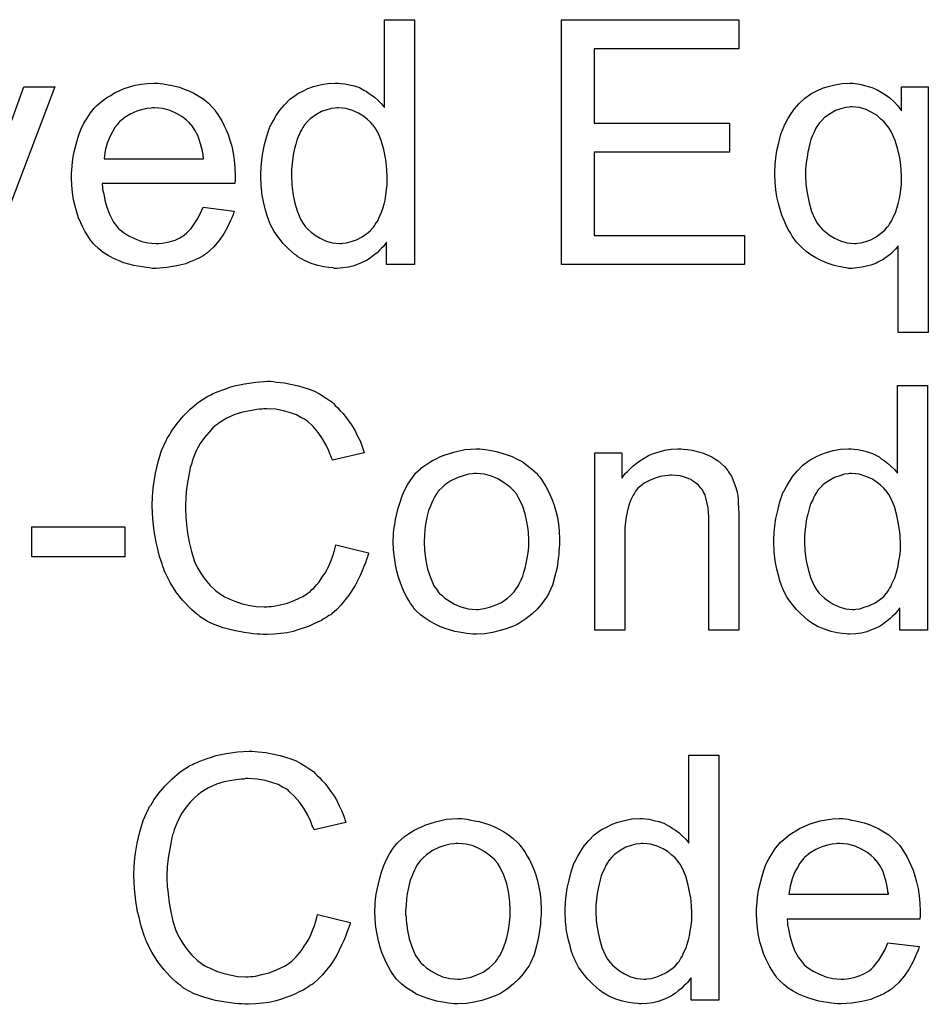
# Model space of a CAD drawing. Extents: x -1.5 to 9, y -3 to 5.
# Tile 311 of 368: x 6.025 to 6.322, y 1.585 to 1.907. Entities that reach past the tile are written whole.
import ezdxf

# ---------------------------------------------------------------- set-up
doc = ezdxf.new("R2010")
doc.units = 0
doc.layers.add('qfn16-30-34-a_mechanical_19', color=1, linetype='CONTINUOUS')

msp = doc.modelspace()

# ---------------------------------------------------------------- linework, layer by layer
at = {"layer": 'qfn16-30-34-a_mechanical_19', "color": 1}
for points in [[(6.154269, 1.827271), (6.145128, 1.827271), (6.145128, 1.83456), (6.145012, 1.834444), (6.144897, 1.834213), (6.14455, 1.83375), (6.144087, 1.833171), (6.143508, 1.832593), (6.142814, 1.831899), (6.142004, 1.831089), (6.140963, 1.830279), (6.139922, 1.829469), (6.138765, 1.828659), (6.137376, 1.827965), (6.135872, 1.827386), (6.134368, 1.826808), (6.132633, 1.826345), (6.130781, 1.826114), (6.128815, 1.825998), (6.12812, 1.825998), (6.127658, 1.826114), (6.126269, 1.826229), (6.124649, 1.826461), (6.122682, 1.826924), (6.120484, 1.827618), (6.118286, 1.828543), (6.116087, 1.829816), (6.115972, 1.829816), (6.115856, 1.830047), (6.115162, 1.83051), (6.114121, 1.831436), (6.112848, 1.832593), (6.111344, 1.834097), (6.10984, 1.835948), (6.108336, 1.838031), (6.107063, 1.84046), (6.107063, 1.840576), (6.106947, 1.840808), (6.106832, 1.841155), (6.1066, 1.841618), (6.106369, 1.842312), (6.106022, 1.843122), (6.10579, 1.843931), (6.105559, 1.844973), (6.10498, 1.847287), (6.104402, 1.849948), (6.104055, 1.852956), (6.103939, 1.856196), (6.103939, 1.856311), (6.103939, 1.856543), (6.103939, 1.857006), (6.103939, 1.8577), (6.104055, 1.858394), (6.104055, 1.85932), (6.104286, 1.861402), (6.104633, 1.863832), (6.105212, 1.866493), (6.105906, 1.86927), (6.106832, 1.871931), (6.106832, 1.872047), (6.106947, 1.872278), (6.107179, 1.872625), (6.10741, 1.873088), (6.108104, 1.874361), (6.10903, 1.87598), (6.110187, 1.877716), (6.111691, 1.879451), (6.113426, 1.881303), (6.115509, 1.882807), (6.115625, 1.882807), (6.11574, 1.882922), (6.116087, 1.883154), (6.11655, 1.883385), (6.117707, 1.883964), (6.119327, 1.884774), (6.121178, 1.885468), (6.123377, 1.886046), (6.125806, 1.886509), (6.128352, 1.886625), (6.129277, 1.886625), (6.130203, 1.886509), (6.131476, 1.886393), (6.13298, 1.886046), (6.1346, 1.885699), (6.136219, 1.885121), (6.137723, 1.884311), (6.137955, 1.884195), (6.138418, 1.883964), (6.139112, 1.883385), (6.140037, 1.882807), (6.141194, 1.881997), (6.142236, 1.880956), (6.143393, 1.879914), (6.144434, 1.878641), (6.144434, 1.907335), (6.154269, 1.907335), (6.154269, 1.827271)], [(6.260365, 1.897848), (6.213044, 1.897848), (6.213044, 1.873435), (6.257357, 1.873435), (6.257357, 1.863948), (6.213044, 1.863948), (6.213044, 1.836758), (6.262217, 1.836758), (6.262217, 1.827271), (6.2024, 1.827271), (6.2024, 1.907335), (6.260365, 1.907335), (6.260365, 1.897848)], [(6.013577, 1.849832), (6.02642, 1.885352), (6.036602, 1.885352), (6.014503, 1.827271)], [(6.07108, 1.886509), (6.072006, 1.886393), (6.073163, 1.886162), (6.074435, 1.885931), (6.07594, 1.885583), (6.077328, 1.885236), (6.078948, 1.884658), (6.080452, 1.884079), (6.082072, 1.88327), (6.083691, 1.882344), (6.085311, 1.881303), (6.086815, 1.88003), (6.088204, 1.878641), (6.088319, 1.878526), (6.088551, 1.878294), (6.088898, 1.877832), (6.089361, 1.877137), (6.089939, 1.876328), (6.090518, 1.875402), (6.091212, 1.874245), (6.091906, 1.872857), (6.0926, 1.871352), (6.093295, 1.869733), (6.093873, 1.867881), (6.094452, 1.865915), (6.094914, 1.863716), (6.095261, 1.861402), (6.095493, 1.858973), (6.095609, 1.856311), (6.095609, 1.856196), (6.095609, 1.855733), (6.095609, 1.854923), (6.095493, 1.853766), (6.052105, 1.853766), (6.052105, 1.85365), (6.052105, 1.853303), (6.052221, 1.85284), (6.052221, 1.852146), (6.052337, 1.851336), (6.052568, 1.850411), (6.052915, 1.848328), (6.053609, 1.846014), (6.054535, 1.843469), (6.055808, 1.841155), (6.057428, 1.839072), (6.057543, 1.839072), (6.057659, 1.838841), (6.058353, 1.838262), (6.059395, 1.837452), (6.060783, 1.836642), (6.062634, 1.835717), (6.064717, 1.834907), (6.067031, 1.834328), (6.068303, 1.834213), (6.069692, 1.834097), (6.070617, 1.834097), (6.071659, 1.834213), (6.072931, 1.834444), (6.07432, 1.834791), (6.07594, 1.835254), (6.077444, 1.835948), (6.078948, 1.836874), (6.079064, 1.836989), (6.079642, 1.837452), (6.080336, 1.838147), (6.081146, 1.839072), (6.082072, 1.840345), (6.083113, 1.841965), (6.084154, 1.843816), (6.08508, 1.846014), (6.095261, 1.844741), (6.095261, 1.844626), (6.095146, 1.844394), (6.09503, 1.843931), (6.094799, 1.843237), (6.094452, 1.842543), (6.094105, 1.841618), (6.093179, 1.839651), (6.092022, 1.837452), (6.090402, 1.835138), (6.088551, 1.83294), (6.086237, 1.830857), (6.086121, 1.830857), (6.08589, 1.830626), (6.085543, 1.830395), (6.08508, 1.830047), (6.084386, 1.8297), (6.083691, 1.829353), (6.082766, 1.82889), (6.081725, 1.828428), (6.080568, 1.827965), (6.079411, 1.827502), (6.076518, 1.826808), (6.073279, 1.826229), (6.069692, 1.825998), (6.068419, 1.825998), (6.067609, 1.826114), (6.066568, 1.826229), (6.065295, 1.826461), (6.063907, 1.826692), (6.062403, 1.826924), (6.059163, 1.827849), (6.057428, 1.828543), (6.055808, 1.829238), (6.054072, 1.830163), (6.052453, 1.831205), (6.050948, 1.832361), (6.049444, 1.83375), (6.049329, 1.833866), (6.049097, 1.834097), (6.04875, 1.83456), (6.048287, 1.835254), (6.047709, 1.836064), (6.04713, 1.836989), (6.046436, 1.838147), (6.045742, 1.839419), (6.045048, 1.840923), (6.044354, 1.842543), (6.043775, 1.844394), (6.043197, 1.846361), (6.042734, 1.848444), (6.042387, 1.850758), (6.042155, 1.853188), (6.042039, 1.855733), (6.042039, 1.855849), (6.042039, 1.856427), (6.042039, 1.857121), (6.042155, 1.858163), (6.042271, 1.859435), (6.042387, 1.860824), (6.042618, 1.862444), (6.042965, 1.864063), (6.043891, 1.867766), (6.044469, 1.869617), (6.045163, 1.871584), (6.046089, 1.873435), (6.04713, 1.87517), (6.048287, 1.876906), (6.04956, 1.878526), (6.049676, 1.878641), (6.049907, 1.878873), (6.05037, 1.87922), (6.050948, 1.879799), (6.051643, 1.880377), (6.052568, 1.881071), (6.053609, 1.881881), (6.054882, 1.882575), (6.056155, 1.883385), (6.057659, 1.884079), (6.059279, 1.884774), (6.061014, 1.885352), (6.062865, 1.885931), (6.064832, 1.886278), (6.066915, 1.886509), (6.069113, 1.886625), (6.07027, 1.886625), (6.07108, 1.886509)], [(6.298431, 1.886509), (6.299356, 1.886393), (6.300398, 1.886162), (6.301555, 1.885815), (6.302827, 1.885468), (6.304216, 1.885005), (6.305604, 1.884427), (6.306993, 1.883617), (6.308381, 1.882807), (6.309769, 1.881765), (6.311158, 1.880493), (6.31243, 1.879104), (6.313587, 1.877485), (6.313587, 1.885352), (6.322381, 1.885352), (6.322381, 1.805056), (6.312546, 1.805056), (6.312546, 1.833403), (6.31243, 1.833287), (6.312083, 1.832824), (6.31162, 1.832246), (6.310926, 1.831552), (6.310001, 1.830626), (6.308844, 1.829816), (6.307571, 1.828891), (6.306067, 1.828081), (6.305836, 1.827965), (6.305373, 1.827734), (6.304563, 1.827387), (6.303521, 1.827039), (6.302133, 1.826692), (6.300745, 1.826345), (6.299125, 1.826114), (6.297389, 1.825998), (6.296348, 1.825998), (6.295654, 1.826114), (6.294728, 1.826229), (6.293687, 1.826461), (6.29253, 1.826692), (6.291257, 1.827039), (6.289985, 1.827502), (6.28848, 1.827965), (6.287092, 1.828659), (6.285588, 1.829469), (6.283968, 1.830395), (6.282464, 1.831552), (6.28096, 1.832824), (6.279572, 1.834213), (6.279456, 1.834329), (6.279225, 1.83456), (6.278877, 1.835023), (6.278415, 1.835717), (6.277836, 1.836527), (6.277258, 1.837568), (6.276563, 1.838725), (6.275869, 1.840113), (6.275175, 1.841618), (6.274481, 1.843353), (6.273902, 1.845204), (6.273324, 1.847171), (6.272861, 1.84937), (6.272514, 1.851684), (6.272283, 1.854113), (6.272167, 1.856774), (6.272167, 1.85689), (6.272167, 1.857121), (6.272167, 1.857584), (6.272167, 1.858278), (6.272283, 1.858973), (6.272283, 1.859898), (6.272514, 1.862097), (6.272861, 1.864526), (6.27344, 1.867072), (6.274134, 1.869848), (6.275175, 1.872509), (6.275175, 1.872625), (6.275291, 1.872857), (6.275522, 1.873204), (6.275753, 1.873667), (6.276448, 1.874939), (6.277373, 1.876443), (6.278646, 1.878179), (6.28015, 1.879914), (6.281886, 1.881534), (6.283968, 1.883038), (6.284084, 1.883038), (6.2842, 1.883154), (6.284547, 1.883385), (6.28501, 1.883617), (6.286167, 1.884195), (6.287786, 1.884889), (6.289637, 1.885468), (6.291836, 1.886046), (6.29415, 1.886509), (6.296695, 1.886625), (6.297736, 1.886625), (6.298431, 1.886509)], [(6.069229, 1.878526), (6.068535, 1.878526), (6.068072, 1.87841), (6.066799, 1.878294), (6.065295, 1.877947), (6.063444, 1.877369), (6.061477, 1.876559), (6.059626, 1.875402), (6.057775, 1.873898), (6.057543, 1.873666), (6.057081, 1.873088), (6.056271, 1.872047), (6.055461, 1.870658), (6.054535, 1.869038), (6.053725, 1.866956), (6.053031, 1.864526), (6.052684, 1.861865), (6.085196, 1.861865), (6.085196, 1.861981), (6.085196, 1.862212), (6.08508, 1.862559), (6.08508, 1.863022), (6.084849, 1.86441), (6.084501, 1.865915), (6.083923, 1.867766), (6.083344, 1.869501), (6.082419, 1.871237), (6.081377, 1.872741), (6.081377, 1.872857), (6.081146, 1.872972), (6.080568, 1.873666), (6.079526, 1.874592), (6.078138, 1.875633), (6.076402, 1.876675), (6.07432, 1.8776), (6.07189, 1.878294), (6.070617, 1.87841), (6.069229, 1.878526)], [(6.129393, 1.878526), (6.128815, 1.878526), (6.128352, 1.87841), (6.127079, 1.878294), (6.125575, 1.877832), (6.123839, 1.877253), (6.121988, 1.876212), (6.120137, 1.874939), (6.119211, 1.874014), (6.118401, 1.873088), (6.118401, 1.872972), (6.11817, 1.872857), (6.118054, 1.872509), (6.117707, 1.872047), (6.11736, 1.871468), (6.117013, 1.870774), (6.116666, 1.869964), (6.116203, 1.869038), (6.11574, 1.867881), (6.115393, 1.866609), (6.115046, 1.86522), (6.114699, 1.863716), (6.114468, 1.862096), (6.114236, 1.860245), (6.114005, 1.858278), (6.114005, 1.856196), (6.114005, 1.85608), (6.114005, 1.855733), (6.114005, 1.855154), (6.114121, 1.854344), (6.114121, 1.853419), (6.114236, 1.852378), (6.114583, 1.849948), (6.115162, 1.847287), (6.115972, 1.84451), (6.117129, 1.841849), (6.117823, 1.840692), (6.118633, 1.839535), (6.118749, 1.839535), (6.118864, 1.839303), (6.119443, 1.838725), (6.120484, 1.837799), (6.121757, 1.836874), (6.123377, 1.835832), (6.125343, 1.834907), (6.127426, 1.834328), (6.128583, 1.834213), (6.12974, 1.834097), (6.130319, 1.834097), (6.130781, 1.834213), (6.132054, 1.834328), (6.133558, 1.834791), (6.135294, 1.83537), (6.137145, 1.836295), (6.138996, 1.837568), (6.139922, 1.838378), (6.140732, 1.839303), (6.140732, 1.839419), (6.140963, 1.839535), (6.141194, 1.839882), (6.141426, 1.840345), (6.141773, 1.840923), (6.142236, 1.841502), (6.142583, 1.842427), (6.143046, 1.843353), (6.143508, 1.844394), (6.143855, 1.845551), (6.144318, 1.84694), (6.144665, 1.848328), (6.144897, 1.849948), (6.145128, 1.851568), (6.14536, 1.853419), (6.14536, 1.855386), (6.14536, 1.855502), (6.14536, 1.855964), (6.14536, 1.856543), (6.145244, 1.857353), (6.145244, 1.858278), (6.145128, 1.859435), (6.145012, 1.860708), (6.144781, 1.862096), (6.144203, 1.864873), (6.143393, 1.867766), (6.142236, 1.870543), (6.141542, 1.871699), (6.140732, 1.872857), (6.140732, 1.872972), (6.1405, 1.873088), (6.139922, 1.873782), (6.13888, 1.874708), (6.137608, 1.875749), (6.135988, 1.87679), (6.134021, 1.8776), (6.131823, 1.878294), (6.130666, 1.87841), (6.129393, 1.878526)], [(6.297505, 1.878873), (6.296927, 1.878873), (6.296464, 1.878757), (6.295307, 1.878642), (6.293803, 1.878179), (6.292067, 1.8776), (6.290216, 1.876559), (6.288365, 1.875286), (6.287555, 1.874361), (6.286629, 1.873435), (6.286629, 1.873319), (6.286398, 1.873204), (6.286282, 1.872857), (6.285935, 1.872394), (6.285588, 1.871815), (6.285241, 1.871121), (6.284894, 1.870311), (6.284431, 1.86927), (6.283968, 1.868113), (6.283621, 1.86684), (6.283274, 1.865452), (6.282927, 1.863948), (6.282695, 1.862328), (6.282464, 1.860477), (6.282233, 1.85851), (6.282233, 1.856427), (6.282233, 1.856312), (6.282233, 1.855964), (6.282233, 1.855386), (6.282348, 1.854576), (6.282348, 1.85365), (6.282464, 1.852609), (6.282811, 1.850179), (6.28339, 1.847403), (6.2842, 1.844626), (6.285357, 1.841965), (6.286051, 1.840808), (6.286861, 1.839651), (6.286976, 1.839535), (6.287092, 1.839419), (6.287671, 1.838841), (6.288712, 1.837915), (6.2901, 1.836874), (6.29172, 1.835833), (6.293687, 1.835023), (6.29577, 1.834329), (6.297042, 1.834213), (6.298199, 1.834097), (6.298778, 1.834097), (6.299241, 1.834213), (6.300398, 1.834329), (6.301902, 1.834791), (6.303521, 1.83537), (6.305373, 1.836295), (6.307224, 1.837684), (6.30815, 1.838494), (6.308959, 1.839419), (6.308959, 1.839535), (6.309191, 1.839651), (6.309422, 1.839998), (6.309654, 1.840461), (6.310001, 1.841039), (6.310463, 1.841618), (6.310811, 1.842543), (6.311273, 1.843469), (6.311736, 1.84451), (6.312083, 1.845667), (6.312546, 1.847055), (6.312893, 1.848444), (6.313125, 1.850064), (6.313356, 1.851684), (6.313587, 1.853535), (6.313587, 1.855502), (6.313587, 1.855617), (6.313587, 1.855964), (6.313587, 1.856659), (6.313472, 1.857468), (6.313472, 1.858394), (6.313356, 1.859551), (6.31324, 1.860708), (6.313009, 1.862097), (6.31243, 1.864873), (6.311505, 1.867766), (6.310348, 1.870543), (6.309538, 1.871815), (6.308728, 1.872972), (6.308728, 1.873088), (6.308497, 1.873204), (6.307918, 1.873898), (6.306877, 1.874823), (6.305604, 1.87598), (6.303869, 1.877022), (6.302017, 1.877947), (6.299819, 1.878642), (6.298662, 1.878757), (6.297505, 1.878873)], [(6.108104, 1.788928), (6.109145, 1.788812), (6.110418, 1.788696), (6.111691, 1.788581), (6.113195, 1.788234), (6.116319, 1.787539), (6.11979, 1.786498), (6.121525, 1.785804), (6.123145, 1.784994), (6.124765, 1.783953), (6.126385, 1.782911), (6.126501, 1.782796), (6.126732, 1.78268), (6.127195, 1.782333), (6.127773, 1.781754), (6.128352, 1.781176), (6.129162, 1.780366), (6.129971, 1.77944), (6.130897, 1.778515), (6.131823, 1.777358), (6.132748, 1.775969), (6.13379, 1.774581), (6.134715, 1.773077), (6.135525, 1.771341), (6.136451, 1.769606), (6.137145, 1.767755), (6.137839, 1.765672), (6.127426, 1.763242), (6.127426, 1.763358), (6.12731, 1.763589), (6.127079, 1.764052), (6.126848, 1.764631), (6.126616, 1.765325), (6.126269, 1.766251), (6.125343, 1.768102), (6.124186, 1.770184), (6.122798, 1.772267), (6.121063, 1.774234), (6.119211, 1.775969), (6.11898, 1.776201), (6.118286, 1.776664), (6.117129, 1.777242), (6.115625, 1.778052), (6.113658, 1.778746), (6.111459, 1.77944), (6.108798, 1.779903), (6.105906, 1.780019), (6.10498, 1.780019), (6.104402, 1.779903), (6.103592, 1.779903), (6.102666, 1.779787), (6.100468, 1.77944), (6.098038, 1.778977), (6.095493, 1.778168), (6.092832, 1.777011), (6.090402, 1.775506), (6.090286, 1.775506), (6.090171, 1.775275), (6.089361, 1.774697), (6.088319, 1.773771), (6.087047, 1.772383), (6.085543, 1.770647), (6.084154, 1.76868), (6.082882, 1.766251), (6.081725, 1.763589), (6.081725, 1.763474), (6.081609, 1.763242), (6.081493, 1.762895), (6.081377, 1.762317), (6.081146, 1.761622), (6.080915, 1.760813), (6.080568, 1.758846), (6.080105, 1.756532), (6.079642, 1.753986), (6.079411, 1.751209), (6.079295, 1.748201), (6.079295, 1.748086), (6.079295, 1.747738), (6.079295, 1.74716), (6.079295, 1.746466), (6.079411, 1.745656), (6.079411, 1.744615), (6.079526, 1.743458), (6.079642, 1.742185), (6.079989, 1.739408), (6.080568, 1.7364), (6.081262, 1.733392), (6.082187, 1.730383), (6.082187, 1.730268), (6.082303, 1.730036), (6.082534, 1.729689), (6.082766, 1.729111), (6.08346, 1.727722), (6.084501, 1.726103), (6.085774, 1.724251), (6.087394, 1.722284), (6.089245, 1.720549), (6.091443, 1.718929), (6.091559, 1.718929), (6.091791, 1.718813), (6.092138, 1.718582), (6.0926, 1.718351), (6.093179, 1.718119), (6.093873, 1.717772), (6.095493, 1.717078), (6.097575, 1.716384), (6.09989, 1.715805), (6.102435, 1.715342), (6.105096, 1.715227), (6.105906, 1.715227), (6.1066, 1.715342), (6.10741, 1.715342), (6.10822, 1.715458), (6.110302, 1.715921), (6.112732, 1.716499), (6.115162, 1.717425), (6.117707, 1.718698), (6.11898, 1.719392), (6.120137, 1.720318), (6.120253, 1.720433), (6.120368, 1.720549), (6.120716, 1.720896), (6.121178, 1.721243), (6.121641, 1.721822), (6.12222, 1.722516), (6.122914, 1.72321), (6.123492, 1.724136), (6.124186, 1.725177), (6.124996, 1.726334), (6.125691, 1.727491), (6.126385, 1.728879), (6.126963, 1.730383), (6.127542, 1.732003), (6.12812, 1.733739), (6.128583, 1.73559), (6.139227, 1.732929), (6.139227, 1.732813), (6.139112, 1.73235), (6.13888, 1.731656), (6.138533, 1.730731), (6.138186, 1.729689), (6.137723, 1.728417), (6.137145, 1.727028), (6.136451, 1.725524), (6.134831, 1.722284), (6.132748, 1.719045), (6.131476, 1.717425), (6.130203, 1.715805), (6.128815, 1.714417), (6.127195, 1.713028), (6.127079, 1.712913), (6.126848, 1.712681), (6.126269, 1.71245), (6.125691, 1.711987), (6.124765, 1.711409), (6.123839, 1.71083), (6.122567, 1.710252), (6.121294, 1.709673), (6.11979, 1.708979), (6.11817, 1.7084), (6.116435, 1.707822), (6.114583, 1.707244), (6.112617, 1.706781), (6.110534, 1.706549), (6.108336, 1.706318), (6.106022, 1.706202), (6.104749, 1.706202), (6.103823, 1.706318), (6.102782, 1.706318), (6.101509, 1.706434), (6.100121, 1.706665), (6.098501, 1.706896), (6.095146, 1.707475), (6.091675, 1.7084), (6.088204, 1.709673), (6.086584, 1.710483), (6.084964, 1.711409), (6.084849, 1.711524), (6.084617, 1.71164), (6.084154, 1.711987), (6.083691, 1.71245), (6.082997, 1.712913), (6.082187, 1.713607), (6.081262, 1.714417), (6.080336, 1.715342), (6.079411, 1.716384), (6.078369, 1.717425), (6.076287, 1.720086), (6.07432, 1.72321), (6.072584, 1.726681), (6.072584, 1.726797), (6.072353, 1.727144), (6.072237, 1.727722), (6.07189, 1.728417), (6.071659, 1.729342), (6.071312, 1.730499), (6.070849, 1.731772), (6.070502, 1.73316), (6.070155, 1.734664), (6.069692, 1.7364), (6.069113, 1.739987), (6.06865, 1.744036), (6.068419, 1.748201), (6.068419, 1.748317), (6.068419, 1.74878), (6.068419, 1.749474), (6.068535, 1.750284), (6.068535, 1.751441), (6.06865, 1.752598), (6.068766, 1.754102), (6.068998, 1.755606), (6.069576, 1.758961), (6.070386, 1.762664), (6.071543, 1.766366), (6.073163, 1.769953), (6.073279, 1.770069), (6.073394, 1.770416), (6.073626, 1.770879), (6.074088, 1.771457), (6.074551, 1.772267), (6.07513, 1.773193), (6.076634, 1.775275), (6.078601, 1.777589), (6.080915, 1.779903), (6.083576, 1.782217), (6.0867, 1.784184), (6.086815, 1.7843), (6.087163, 1.784415), (6.087625, 1.784647), (6.088204, 1.784994), (6.089129, 1.785341), (6.090055, 1.785688), (6.091212, 1.786151), (6.092485, 1.786614), (6.093873, 1.787076), (6.095377, 1.787539), (6.098617, 1.788234), (6.102319, 1.788812), (6.106137, 1.789043), (6.107294, 1.789043), (6.108104, 1.788928)], [(6.322149, 1.707591), (6.313009, 1.707591), (6.313009, 1.71488), (6.312893, 1.714764), (6.312778, 1.714533), (6.31243, 1.71407), (6.311968, 1.713491), (6.311389, 1.712913), (6.310695, 1.712219), (6.309885, 1.711409), (6.308844, 1.710599), (6.307802, 1.709789), (6.306645, 1.708979), (6.305257, 1.708285), (6.303753, 1.707706), (6.302249, 1.707128), (6.300513, 1.706665), (6.298662, 1.706434), (6.296695, 1.706318), (6.296001, 1.706318), (6.295538, 1.706434), (6.29415, 1.706549), (6.29253, 1.706781), (6.290563, 1.707244), (6.288365, 1.707938), (6.286167, 1.708863), (6.283968, 1.710136), (6.283852, 1.710136), (6.283737, 1.710368), (6.283043, 1.71083), (6.282001, 1.711756), (6.280729, 1.712913), (6.279225, 1.714417), (6.27772, 1.716268), (6.276216, 1.718351), (6.274944, 1.720781), (6.274944, 1.720896), (6.274828, 1.721128), (6.274712, 1.721475), (6.274481, 1.721938), (6.274249, 1.722632), (6.273902, 1.723442), (6.273671, 1.724252), (6.27344, 1.725293), (6.272861, 1.727607), (6.272283, 1.730268), (6.271935, 1.733276), (6.27182, 1.736516), (6.27182, 1.736631), (6.27182, 1.736863), (6.27182, 1.737326), (6.27182, 1.73802), (6.271935, 1.738714), (6.271935, 1.73964), (6.272167, 1.741722), (6.272514, 1.744152), (6.273092, 1.746813), (6.273787, 1.74959), (6.274712, 1.752251), (6.274712, 1.752367), (6.274828, 1.752598), (6.275059, 1.752945), (6.275291, 1.753408), (6.275985, 1.754681), (6.27691, 1.7563), (6.278068, 1.758036), (6.279572, 1.759771), (6.281307, 1.761623), (6.28339, 1.763127), (6.283505, 1.763127), (6.283621, 1.763242), (6.283968, 1.763474), (6.284431, 1.763705), (6.285588, 1.764284), (6.287208, 1.765094), (6.289059, 1.765788), (6.291257, 1.766366), (6.293687, 1.766829), (6.296232, 1.766945), (6.297158, 1.766945), (6.298084, 1.766829), (6.299356, 1.766713), (6.30086, 1.766366), (6.30248, 1.766019), (6.3041, 1.765441), (6.305604, 1.764631), (6.305836, 1.764515), (6.306298, 1.764284), (6.306993, 1.763705), (6.307918, 1.763127), (6.309075, 1.762317), (6.310116, 1.761275), (6.311273, 1.760234), (6.312315, 1.758961), (6.312315, 1.787655), (6.322149, 1.787655), (6.322149, 1.707591)], [(6.176483, 1.766829), (6.177524, 1.766713), (6.178681, 1.766482), (6.179954, 1.766251), (6.181458, 1.766019), (6.184582, 1.764978), (6.186202, 1.764399), (6.187822, 1.763589), (6.189441, 1.76278), (6.191061, 1.761622), (6.192565, 1.760466), (6.194069, 1.759077), (6.194185, 1.758961), (6.194416, 1.75873), (6.194764, 1.758267), (6.195226, 1.757689), (6.195805, 1.756879), (6.196499, 1.755838), (6.197193, 1.75468), (6.197887, 1.753408), (6.198582, 1.752019), (6.199276, 1.750284), (6.19997, 1.748548), (6.200548, 1.746582), (6.201011, 1.744499), (6.201358, 1.742301), (6.20159, 1.739987), (6.201706, 1.737441), (6.201706, 1.737325), (6.201706, 1.736978), (6.201706, 1.7364), (6.201706, 1.73559), (6.20159, 1.734664), (6.201474, 1.733507), (6.201474, 1.73235), (6.201243, 1.731078), (6.200896, 1.728185), (6.200201, 1.725293), (6.199391, 1.7224), (6.198234, 1.719739), (6.198234, 1.719623), (6.198119, 1.719508), (6.197887, 1.719161), (6.197656, 1.718698), (6.196846, 1.717541), (6.195805, 1.716152), (6.194416, 1.714533), (6.192681, 1.712913), (6.190714, 1.711293), (6.1884, 1.709789), (6.188284, 1.709789), (6.188169, 1.709673), (6.187822, 1.709442), (6.187243, 1.70921), (6.186664, 1.708979), (6.18597, 1.708748), (6.184235, 1.708053), (6.182268, 1.707475), (6.179838, 1.706896), (6.177293, 1.706434), (6.174516, 1.706318), (6.173359, 1.706318), (6.172433, 1.706434), (6.171392, 1.706549), (6.170235, 1.706781), (6.168847, 1.707012), (6.167458, 1.707244), (6.164334, 1.708169), (6.162599, 1.708863), (6.160979, 1.709557), (6.159359, 1.710483), (6.157739, 1.711524), (6.156235, 1.712681), (6.154731, 1.71407), (6.154616, 1.714186), (6.154384, 1.714417), (6.154037, 1.71488), (6.153574, 1.715574), (6.152996, 1.716384), (6.152417, 1.717309), (6.151723, 1.718466), (6.151029, 1.719855), (6.150335, 1.721359), (6.149641, 1.723094), (6.149062, 1.724946), (6.148484, 1.726912), (6.148021, 1.729111), (6.147674, 1.731425), (6.147442, 1.73397), (6.147327, 1.736631), (6.147327, 1.736863), (6.147327, 1.737325), (6.147442, 1.738135), (6.147442, 1.739292), (6.147558, 1.740565), (6.147789, 1.742185), (6.148021, 1.743805), (6.148484, 1.745656), (6.148946, 1.747507), (6.149525, 1.749474), (6.150219, 1.751557), (6.151145, 1.753524), (6.15207, 1.755375), (6.153343, 1.757226), (6.154616, 1.758961), (6.156235, 1.760466), (6.156351, 1.760581), (6.156583, 1.760697), (6.157045, 1.761044), (6.157624, 1.761507), (6.158318, 1.76197), (6.159244, 1.762548), (6.160169, 1.763127), (6.161326, 1.763705), (6.162599, 1.764284), (6.163987, 1.764862), (6.167111, 1.765903), (6.170698, 1.766713), (6.172549, 1.766829), (6.174516, 1.766945), (6.175673, 1.766945), (6.176483, 1.766829)], [(6.242316, 1.766829), (6.243589, 1.766713), (6.245093, 1.766482), (6.246713, 1.766135), (6.248448, 1.765672), (6.250068, 1.764978), (6.2503, 1.764862), (6.250762, 1.764631), (6.251572, 1.764284), (6.252498, 1.763705), (6.253655, 1.763011), (6.254696, 1.762085), (6.255737, 1.76116), (6.256663, 1.760003), (6.256779, 1.759887), (6.25701, 1.759424), (6.257357, 1.758846), (6.257936, 1.758036), (6.258399, 1.756879), (6.258861, 1.755722), (6.25944, 1.754333), (6.259787, 1.752829), (6.259787, 1.752714), (6.259903, 1.752251), (6.260018, 1.751557), (6.260134, 1.750631), (6.260134, 1.749243), (6.26025, 1.747623), (6.260365, 1.745656), (6.260365, 1.743226), (6.260365, 1.707591), (6.250531, 1.707591), (6.250531, 1.742764), (6.250531, 1.742879), (6.250531, 1.742995), (6.250531, 1.743805), (6.250531, 1.744846), (6.250415, 1.746119), (6.2503, 1.747623), (6.250068, 1.749127), (6.249721, 1.750515), (6.249374, 1.751788), (6.249374, 1.751904), (6.249142, 1.752251), (6.248795, 1.752829), (6.248448, 1.753524), (6.24787, 1.754218), (6.247176, 1.755028), (6.24625, 1.755838), (6.245209, 1.756532), (6.245093, 1.756648), (6.244746, 1.756879), (6.244052, 1.75711), (6.243242, 1.757457), (6.242316, 1.757804), (6.241159, 1.758152), (6.239771, 1.758267), (6.238382, 1.758383), (6.237804, 1.758383), (6.237341, 1.758267), (6.236184, 1.758152), (6.23468, 1.75792), (6.23306, 1.757342), (6.231209, 1.756648), (6.229358, 1.755722), (6.227622, 1.754333), (6.227391, 1.754102), (6.226928, 1.753524), (6.226581, 1.753061), (6.226234, 1.752482), (6.225771, 1.751788), (6.225424, 1.750978), (6.224961, 1.750053), (6.224498, 1.748896), (6.224151, 1.747623), (6.223804, 1.746234), (6.223573, 1.74473), (6.223341, 1.743111), (6.22311, 1.741144), (6.22311, 1.739177), (6.22311, 1.707591), (6.213275, 1.707591), (6.213275, 1.765672), (6.222069, 1.765672), (6.222069, 1.757342), (6.222184, 1.757457), (6.222416, 1.757804), (6.222763, 1.758267), (6.223226, 1.758846), (6.22392, 1.75954), (6.22473, 1.76035), (6.225655, 1.761275), (6.226812, 1.762201), (6.227969, 1.763011), (6.229358, 1.763937), (6.230862, 1.764746), (6.232482, 1.765441), (6.234333, 1.766019), (6.236184, 1.766482), (6.238267, 1.766829), (6.240465, 1.766945), (6.241391, 1.766945), (6.242316, 1.766829)], [(6.174516, 1.758846), (6.173822, 1.758846), (6.173243, 1.75873), (6.171971, 1.758614), (6.170235, 1.758151), (6.168268, 1.757457), (6.166186, 1.756532), (6.164219, 1.755143), (6.163177, 1.754218), (6.162252, 1.753292), (6.162252, 1.753176), (6.16202, 1.753061), (6.161789, 1.752714), (6.161442, 1.752251), (6.161095, 1.751672), (6.160748, 1.750978), (6.160285, 1.750053), (6.159822, 1.749127), (6.159359, 1.74797), (6.158896, 1.746813), (6.158549, 1.745425), (6.158202, 1.74392), (6.157855, 1.742301), (6.157624, 1.740565), (6.157508, 1.738598), (6.157392, 1.736631), (6.157392, 1.736516), (6.157392, 1.736168), (6.157392, 1.73559), (6.157508, 1.73478), (6.157508, 1.733854), (6.157624, 1.732813), (6.157971, 1.730383), (6.158549, 1.727607), (6.159475, 1.72483), (6.160632, 1.722169), (6.161442, 1.721012), (6.162252, 1.719855), (6.162368, 1.719855), (6.162483, 1.719623), (6.163177, 1.719045), (6.164219, 1.718119), (6.165607, 1.717194), (6.167343, 1.716152), (6.169425, 1.715227), (6.171855, 1.714648), (6.173128, 1.714533), (6.174516, 1.714417), (6.17521, 1.714417), (6.175789, 1.714533), (6.177061, 1.714764), (6.178797, 1.715111), (6.180648, 1.715805), (6.182731, 1.716731), (6.184698, 1.718119), (6.185739, 1.719045), (6.186664, 1.71997), (6.18678, 1.720086), (6.186896, 1.720202), (6.187127, 1.720549), (6.187474, 1.721012), (6.187822, 1.72159), (6.188284, 1.722284), (6.188747, 1.72321), (6.18921, 1.724136), (6.189673, 1.725293), (6.19002, 1.726565), (6.190483, 1.727954), (6.19083, 1.729458), (6.191177, 1.731193), (6.191408, 1.732929), (6.19164, 1.734896), (6.19164, 1.736978), (6.19164, 1.737094), (6.19164, 1.737441), (6.19164, 1.73802), (6.191524, 1.738714), (6.191524, 1.739639), (6.191408, 1.740681), (6.191061, 1.743111), (6.190483, 1.745656), (6.189557, 1.748433), (6.188284, 1.750978), (6.18759, 1.752251), (6.186664, 1.753292), (6.186664, 1.753408), (6.186433, 1.753524), (6.185739, 1.754218), (6.184698, 1.755028), (6.183309, 1.756069), (6.181574, 1.75711), (6.179491, 1.758036), (6.177177, 1.758614), (6.175904, 1.75873), (6.174516, 1.758846)], [(6.297274, 1.758846), (6.296695, 1.758846), (6.296232, 1.75873), (6.29496, 1.758614), (6.293456, 1.758152), (6.29172, 1.757573), (6.289869, 1.756532), (6.288018, 1.755259), (6.287092, 1.754333), (6.286282, 1.753408), (6.286282, 1.753292), (6.286051, 1.753177), (6.285935, 1.752829), (6.285588, 1.752367), (6.285241, 1.751788), (6.284894, 1.751094), (6.284547, 1.750284), (6.284084, 1.749358), (6.283621, 1.748201), (6.283274, 1.746929), (6.282927, 1.74554), (6.28258, 1.744036), (6.282348, 1.742416), (6.282117, 1.740565), (6.281886, 1.738598), (6.281886, 1.736516), (6.281886, 1.7364), (6.281886, 1.736053), (6.281886, 1.735474), (6.282001, 1.734665), (6.282001, 1.733739), (6.282117, 1.732698), (6.282464, 1.730268), (6.283043, 1.727607), (6.283852, 1.72483), (6.28501, 1.722169), (6.285704, 1.721012), (6.286514, 1.719855), (6.286629, 1.719855), (6.286745, 1.719623), (6.287324, 1.719045), (6.288365, 1.718119), (6.289637, 1.717194), (6.291257, 1.716152), (6.293224, 1.715227), (6.295307, 1.714648), (6.296464, 1.714533), (6.297621, 1.714417), (6.298199, 1.714417), (6.298662, 1.714533), (6.299935, 1.714648), (6.301439, 1.715111), (6.303174, 1.71569), (6.305026, 1.716615), (6.306877, 1.717888), (6.307802, 1.718698), (6.308612, 1.719623), (6.308612, 1.719739), (6.308844, 1.719855), (6.309075, 1.720202), (6.309306, 1.720665), (6.309654, 1.721243), (6.310116, 1.721822), (6.310463, 1.722747), (6.310926, 1.723673), (6.311389, 1.724714), (6.311736, 1.725871), (6.312199, 1.72726), (6.312546, 1.728648), (6.312778, 1.730268), (6.313009, 1.731888), (6.31324, 1.733739), (6.31324, 1.735706), (6.31324, 1.735822), (6.31324, 1.736284), (6.31324, 1.736863), (6.313125, 1.737673), (6.313125, 1.738598), (6.313009, 1.739755), (6.312893, 1.741028), (6.312662, 1.742416), (6.312083, 1.745193), (6.311273, 1.748086), (6.310116, 1.750862), (6.309422, 1.75202), (6.308612, 1.753177), (6.308612, 1.753292), (6.308381, 1.753408), (6.307802, 1.754102), (6.306761, 1.755028), (6.305488, 1.756069), (6.303869, 1.75711), (6.301902, 1.75792), (6.299703, 1.758614), (6.298546, 1.75873), (6.297274, 1.758846)], [(6.05951, 1.731656), (6.029081, 1.731656), (6.029081, 1.741491), (6.05951, 1.741491), (6.05951, 1.731656)], [(6.102088, 1.667975), (6.103129, 1.667859), (6.104402, 1.667744), (6.105675, 1.667628), (6.107179, 1.667281), (6.110302, 1.666586), (6.113774, 1.665545), (6.115509, 1.664851), (6.117129, 1.664041), (6.118749, 1.663), (6.120368, 1.661958), (6.120484, 1.661843), (6.120716, 1.661727), (6.121178, 1.66138), (6.121757, 1.660802), (6.122335, 1.660223), (6.123145, 1.659413), (6.123955, 1.658487), (6.124881, 1.657562), (6.125806, 1.656405), (6.126732, 1.655016), (6.127773, 1.653628), (6.128699, 1.652124), (6.129509, 1.650389), (6.130434, 1.648653), (6.131128, 1.646802), (6.131823, 1.644719), (6.12141, 1.64229), (6.12141, 1.642405), (6.121294, 1.642637), (6.121063, 1.643099), (6.120831, 1.643678), (6.1206, 1.644372), (6.120253, 1.645298), (6.119327, 1.647149), (6.11817, 1.649232), (6.116782, 1.651314), (6.115046, 1.653281), (6.113195, 1.655016), (6.112964, 1.655248), (6.112269, 1.655711), (6.111112, 1.656289), (6.109608, 1.657099), (6.107641, 1.657793), (6.105443, 1.658487), (6.102782, 1.65895), (6.09989, 1.659066), (6.098964, 1.659066), (6.098385, 1.65895), (6.097575, 1.65895), (6.09665, 1.658835), (6.094452, 1.658487), (6.092022, 1.658025), (6.089476, 1.657215), (6.086815, 1.656058), (6.084386, 1.654554), (6.08427, 1.654554), (6.084154, 1.654322), (6.083344, 1.653744), (6.082303, 1.652818), (6.08103, 1.65143), (6.079526, 1.649694), (6.078138, 1.647727), (6.076865, 1.645298), (6.075708, 1.642637), (6.075708, 1.642521), (6.075592, 1.64229), (6.075477, 1.641942), (6.075361, 1.641364), (6.07513, 1.64067), (6.074898, 1.63986), (6.074551, 1.637893), (6.074088, 1.635579), (6.073626, 1.633034), (6.073394, 1.630257), (6.073279, 1.627248), (6.073279, 1.627133), (6.073279, 1.626786), (6.073279, 1.626207), (6.073279, 1.625513), (6.073394, 1.624703), (6.073394, 1.623662), (6.07351, 1.622505), (6.073626, 1.621232), (6.073973, 1.618455), (6.074551, 1.615447), (6.075245, 1.612439), (6.076171, 1.609431), (6.076171, 1.609315), (6.076287, 1.609084), (6.076518, 1.608736), (6.076749, 1.608158), (6.077444, 1.60677), (6.078485, 1.60515), (6.079758, 1.603299), (6.081377, 1.601332), (6.083229, 1.599596), (6.085427, 1.597976), (6.085543, 1.597976), (6.085774, 1.597861), (6.086121, 1.597629), (6.086584, 1.597398), (6.087163, 1.597167), (6.087857, 1.596819), (6.089476, 1.596125), (6.091559, 1.595431), (6.093873, 1.594852), (6.096418, 1.59439), (6.09908, 1.594274), (6.09989, 1.594274), (6.100584, 1.59439), (6.101394, 1.59439), (6.102203, 1.594505), (6.104286, 1.594968), (6.106716, 1.595547), (6.109145, 1.596472), (6.111691, 1.597745), (6.112964, 1.598439), (6.114121, 1.599365), (6.114236, 1.59948), (6.114352, 1.599596), (6.114699, 1.599943), (6.115162, 1.60029), (6.115625, 1.600869), (6.116203, 1.601563), (6.116897, 1.602257), (6.117476, 1.603183), (6.11817, 1.604224), (6.11898, 1.605381), (6.119674, 1.606538), (6.120368, 1.607927), (6.120947, 1.609431), (6.121525, 1.611051), (6.122104, 1.612786), (6.122567, 1.614637), (6.133211, 1.611976), (6.133211, 1.61186), (6.133095, 1.611398), (6.132864, 1.610703), (6.132517, 1.609778), (6.13217, 1.608736), (6.131707, 1.607464), (6.131128, 1.606075), (6.130434, 1.604571), (6.128815, 1.601332), (6.126732, 1.598092), (6.125459, 1.596472), (6.124186, 1.594852), (6.122798, 1.593464), (6.121178, 1.592076), (6.121063, 1.59196), (6.120831, 1.591729), (6.120253, 1.591497), (6.119674, 1.591034), (6.118749, 1.590456), (6.117823, 1.589877), (6.11655, 1.589299), (6.115278, 1.58872), (6.113774, 1.588026), (6.112154, 1.587448), (6.110418, 1.586869), (6.108567, 1.586291), (6.1066, 1.585828), (6.104517, 1.585597), (6.102319, 1.585365), (6.100005, 1.585249), (6.098733, 1.585249), (6.097807, 1.585365), (6.096766, 1.585365), (6.095493, 1.585481), (6.094105, 1.585712), (6.092485, 1.585944), (6.089129, 1.586522), (6.085658, 1.587448), (6.082187, 1.58872), (6.080568, 1.58953), (6.078948, 1.590456), (6.078832, 1.590572), (6.078601, 1.590687), (6.078138, 1.591034), (6.077675, 1.591497), (6.076981, 1.59196), (6.076171, 1.592654), (6.075245, 1.593464), (6.07432, 1.59439), (6.073394, 1.595431), (6.072353, 1.596472), (6.07027, 1.599133), (6.068303, 1.602257), (6.066568, 1.605728), (6.066568, 1.605844), (6.066337, 1.606191), (6.066221, 1.60677), (6.065874, 1.607464), (6.065642, 1.608389), (6.065295, 1.609546), (6.064832, 1.610819), (6.064485, 1.612207), (6.064138, 1.613712), (6.063675, 1.615447), (6.063097, 1.619034), (6.062634, 1.623083), (6.062403, 1.627248), (6.062403, 1.627364), (6.062403, 1.627827), (6.062403, 1.628521), (6.062518, 1.629331), (6.062518, 1.630488), (6.062634, 1.631645), (6.06275, 1.633149), (6.062981, 1.634653), (6.06356, 1.638009), (6.06437, 1.641711), (6.065527, 1.645413), (6.067146, 1.649), (6.067262, 1.649116), (6.067378, 1.649463), (6.067609, 1.649926), (6.068072, 1.650504), (6.068535, 1.651314), (6.069113, 1.65224), (6.070617, 1.654322), (6.072584, 1.656636), (6.074898, 1.65895), (6.077559, 1.661264), (6.080683, 1.663231), (6.080799, 1.663347), (6.081146, 1.663463), (6.081609, 1.663694), (6.082187, 1.664041), (6.083113, 1.664388), (6.084039, 1.664735), (6.085196, 1.665198), (6.086468, 1.665661), (6.087857, 1.666124), (6.089361, 1.666586), (6.0926, 1.667281), (6.096303, 1.667859), (6.100121, 1.668091), (6.101278, 1.668091), (6.102088, 1.667975)], [(6.253886, 1.586638), (6.244746, 1.586638), (6.244746, 1.593927), (6.24463, 1.593811), (6.244515, 1.59358), (6.244167, 1.593117), (6.243705, 1.592539), (6.243126, 1.59196), (6.242432, 1.591266), (6.241622, 1.590456), (6.240581, 1.589646), (6.239539, 1.588836), (6.238382, 1.588026), (6.236994, 1.587332), (6.23549, 1.586754), (6.233986, 1.586175), (6.23225, 1.585712), (6.230399, 1.585481), (6.228432, 1.585365), (6.227738, 1.585365), (6.227275, 1.585481), (6.225887, 1.585597), (6.224267, 1.585828), (6.2223, 1.586291), (6.220102, 1.586985), (6.217904, 1.58791), (6.215705, 1.589183), (6.21559, 1.589183), (6.215474, 1.589415), (6.21478, 1.589877), (6.213738, 1.590803), (6.212466, 1.59196), (6.210962, 1.593464), (6.209457, 1.595315), (6.207953, 1.597398), (6.206681, 1.599828), (6.206681, 1.599943), (6.206565, 1.600175), (6.206449, 1.600522), (6.206218, 1.600985), (6.205986, 1.601679), (6.205639, 1.602489), (6.205408, 1.603299), (6.205176, 1.60434), (6.204598, 1.606654), (6.20402, 1.609315), (6.203672, 1.612323), (6.203557, 1.615563), (6.203557, 1.615678), (6.203557, 1.61591), (6.203557, 1.616373), (6.203557, 1.617067), (6.203672, 1.617761), (6.203672, 1.618687), (6.203904, 1.620769), (6.204251, 1.623199), (6.204829, 1.62586), (6.205524, 1.628637), (6.206449, 1.631298), (6.206449, 1.631414), (6.206565, 1.631645), (6.206796, 1.631992), (6.207028, 1.632455), (6.207722, 1.633728), (6.208648, 1.635348), (6.209805, 1.637083), (6.211309, 1.638819), (6.213044, 1.64067), (6.215127, 1.642174), (6.215242, 1.642174), (6.215358, 1.64229), (6.215705, 1.642521), (6.216168, 1.642752), (6.217325, 1.643331), (6.218945, 1.644141), (6.220796, 1.644835), (6.222994, 1.645413), (6.225424, 1.645876), (6.227969, 1.645992), (6.228895, 1.645992), (6.229821, 1.645876), (6.231093, 1.645761), (6.232597, 1.645414), (6.234217, 1.645066), (6.235837, 1.644488), (6.237341, 1.643678), (6.237573, 1.643562), (6.238035, 1.643331), (6.23873, 1.642752), (6.239655, 1.642174), (6.240812, 1.641364), (6.241853, 1.640323), (6.24301, 1.639281), (6.244052, 1.638009), (6.244052, 1.666702), (6.253886, 1.666702), (6.253886, 1.586638)], [(6.170467, 1.645876), (6.171508, 1.645761), (6.172665, 1.645529), (6.173938, 1.645298), (6.175442, 1.645066), (6.178565, 1.644025), (6.180185, 1.643447), (6.181805, 1.642637), (6.183425, 1.641827), (6.185045, 1.64067), (6.186549, 1.639513), (6.188053, 1.638124), (6.188169, 1.638009), (6.1884, 1.637777), (6.188747, 1.637314), (6.18921, 1.636736), (6.189788, 1.635926), (6.190483, 1.634885), (6.191177, 1.633728), (6.191871, 1.632455), (6.192565, 1.631067), (6.193259, 1.629331), (6.193954, 1.627596), (6.194532, 1.625629), (6.194995, 1.623546), (6.195342, 1.621348), (6.195573, 1.619034), (6.195689, 1.616488), (6.195689, 1.616373), (6.195689, 1.616026), (6.195689, 1.615447), (6.195689, 1.614637), (6.195573, 1.613712), (6.195458, 1.612555), (6.195458, 1.611398), (6.195226, 1.610125), (6.194879, 1.607232), (6.194185, 1.60434), (6.193375, 1.601447), (6.192218, 1.598786), (6.192218, 1.598671), (6.192102, 1.598555), (6.191871, 1.598208), (6.19164, 1.597745), (6.19083, 1.596588), (6.189788, 1.5952), (6.1884, 1.59358), (6.186664, 1.59196), (6.184698, 1.59034), (6.182384, 1.588836), (6.182268, 1.588836), (6.182152, 1.58872), (6.181805, 1.588489), (6.181227, 1.588258), (6.180648, 1.588026), (6.179954, 1.587795), (6.178218, 1.587101), (6.176252, 1.586522), (6.173822, 1.585944), (6.171276, 1.585481), (6.1685, 1.585365), (6.167343, 1.585365), (6.166417, 1.585481), (6.165376, 1.585597), (6.164219, 1.585828), (6.16283, 1.586059), (6.161442, 1.586291), (6.158318, 1.587216), (6.156583, 1.58791), (6.154963, 1.588605), (6.153343, 1.58953), (6.151723, 1.590572), (6.150219, 1.591729), (6.148715, 1.593117), (6.148599, 1.593233), (6.148368, 1.593464), (6.148021, 1.593927), (6.147558, 1.594621), (6.146979, 1.595431), (6.146401, 1.596357), (6.145707, 1.597514), (6.145012, 1.598902), (6.144318, 1.600406), (6.143624, 1.602142), (6.143046, 1.603993), (6.142467, 1.60596), (6.142004, 1.608158), (6.141657, 1.610472), (6.141426, 1.613017), (6.14131, 1.615678), (6.14131, 1.61591), (6.14131, 1.616373), (6.141426, 1.617183), (6.141426, 1.61834), (6.141542, 1.619612), (6.141773, 1.621232), (6.142004, 1.622852), (6.142467, 1.624703), (6.14293, 1.626554), (6.143508, 1.628521), (6.144203, 1.630604), (6.145128, 1.632571), (6.146054, 1.634422), (6.147327, 1.636273), (6.148599, 1.638009), (6.150219, 1.639513), (6.150335, 1.639628), (6.150566, 1.639744), (6.151029, 1.640091), (6.151607, 1.640554), (6.152302, 1.641017), (6.153227, 1.641595), (6.154153, 1.642174), (6.15531, 1.642752), (6.156583, 1.643331), (6.157971, 1.643909), (6.161095, 1.644951), (6.164681, 1.645761), (6.166533, 1.645876), (6.1685, 1.645992), (6.169657, 1.645992), (6.170467, 1.645876)], [(6.295191, 1.645876), (6.296117, 1.645761), (6.297274, 1.645529), (6.298546, 1.645298), (6.300051, 1.644951), (6.301439, 1.644604), (6.303059, 1.644025), (6.304563, 1.643447), (6.306183, 1.642637), (6.307802, 1.641711), (6.309422, 1.64067), (6.310926, 1.639397), (6.312315, 1.638009), (6.31243, 1.637893), (6.312662, 1.637662), (6.313009, 1.637199), (6.313472, 1.636505), (6.31405, 1.635695), (6.314629, 1.634769), (6.315323, 1.633612), (6.316017, 1.632224), (6.316711, 1.63072), (6.317405, 1.6291), (6.317984, 1.627249), (6.318562, 1.625282), (6.319025, 1.623083), (6.319372, 1.620769), (6.319604, 1.61834), (6.31972, 1.615679), (6.31972, 1.615563), (6.31972, 1.6151), (6.31972, 1.61429), (6.319604, 1.613133), (6.276216, 1.613133), (6.276216, 1.613017), (6.276216, 1.61267), (6.276332, 1.612208), (6.276332, 1.611513), (6.276448, 1.610704), (6.276679, 1.609778), (6.277026, 1.607695), (6.27772, 1.605381), (6.278646, 1.602836), (6.279919, 1.600522), (6.281538, 1.598439), (6.281654, 1.598439), (6.28177, 1.598208), (6.282464, 1.597629), (6.283505, 1.59682), (6.284894, 1.59601), (6.286745, 1.595084), (6.288828, 1.594274), (6.291142, 1.593696), (6.292414, 1.59358), (6.293803, 1.593464), (6.294728, 1.593464), (6.29577, 1.59358), (6.297042, 1.593811), (6.298431, 1.594158), (6.300051, 1.594621), (6.301555, 1.595315), (6.303059, 1.596241), (6.303174, 1.596357), (6.303753, 1.59682), (6.304447, 1.597514), (6.305257, 1.598439), (6.306183, 1.599712), (6.307224, 1.601332), (6.308265, 1.603183), (6.309191, 1.605381), (6.319372, 1.604109), (6.319372, 1.603993), (6.319257, 1.603762), (6.319141, 1.603299), (6.31891, 1.602604), (6.318562, 1.60191), (6.318215, 1.600985), (6.31729, 1.599018), (6.316133, 1.59682), (6.314513, 1.594505), (6.312662, 1.592307), (6.310348, 1.590225), (6.310232, 1.590225), (6.310001, 1.589993), (6.309654, 1.589762), (6.309191, 1.589415), (6.308497, 1.589068), (6.307802, 1.58872), (6.306877, 1.588258), (6.305836, 1.587795), (6.304678, 1.587332), (6.303521, 1.586869), (6.300629, 1.586175), (6.297389, 1.585597), (6.293803, 1.585365), (6.29253, 1.585365), (6.29172, 1.585481), (6.290679, 1.585597), (6.289406, 1.585828), (6.288018, 1.586059), (6.286514, 1.586291), (6.283274, 1.587216), (6.281538, 1.587911), (6.279919, 1.588605), (6.278183, 1.58953), (6.276563, 1.590572), (6.275059, 1.591729), (6.273555, 1.593117), (6.27344, 1.593233), (6.273208, 1.593464), (6.272861, 1.593927), (6.272398, 1.594621), (6.27182, 1.595431), (6.271241, 1.596357), (6.270547, 1.597514), (6.269853, 1.598786), (6.269159, 1.600291), (6.268464, 1.60191), (6.267886, 1.603762), (6.267307, 1.605728), (6.266845, 1.607811), (6.266498, 1.610125), (6.266266, 1.612555), (6.26615, 1.6151), (6.26615, 1.615216), (6.26615, 1.615794), (6.26615, 1.616488), (6.266266, 1.61753), (6.266382, 1.618803), (6.266498, 1.620191), (6.266729, 1.621811), (6.267076, 1.62343), (6.268002, 1.627133), (6.26858, 1.628984), (6.269274, 1.630951), (6.2702, 1.632802), (6.271241, 1.634538), (6.272398, 1.636273), (6.273671, 1.637893), (6.273787, 1.638009), (6.274018, 1.63824), (6.274481, 1.638587), (6.275059, 1.639166), (6.275753, 1.639744), (6.276679, 1.640438), (6.27772, 1.641248), (6.278993, 1.641943), (6.280266, 1.642752), (6.28177, 1.643447), (6.28339, 1.644141), (6.285125, 1.644719), (6.286976, 1.645298), (6.288943, 1.645645), (6.291026, 1.645876), (6.293224, 1.645992), (6.294381, 1.645992), (6.295191, 1.645876)], [(6.1685, 1.637893), (6.167805, 1.637893), (6.167227, 1.637777), (6.165954, 1.637661), (6.164219, 1.637199), (6.162252, 1.636505), (6.160169, 1.635579), (6.158202, 1.63419), (6.157161, 1.633265), (6.156235, 1.632339), (6.156235, 1.632224), (6.156004, 1.632108), (6.155773, 1.631761), (6.155426, 1.631298), (6.155078, 1.630719), (6.154731, 1.630025), (6.154269, 1.6291), (6.153806, 1.628174), (6.153343, 1.627017), (6.15288, 1.62586), (6.152533, 1.624472), (6.152186, 1.622968), (6.151839, 1.621348), (6.151607, 1.619612), (6.151492, 1.617645), (6.151376, 1.615678), (6.151376, 1.615563), (6.151376, 1.615216), (6.151376, 1.614637), (6.151492, 1.613827), (6.151492, 1.612902), (6.151607, 1.61186), (6.151954, 1.609431), (6.152533, 1.606654), (6.153459, 1.603877), (6.154616, 1.601216), (6.155426, 1.600059), (6.156235, 1.598902), (6.156351, 1.598902), (6.156467, 1.598671), (6.157161, 1.598092), (6.158202, 1.597167), (6.159591, 1.596241), (6.161326, 1.5952), (6.163409, 1.594274), (6.165838, 1.593696), (6.167111, 1.59358), (6.1685, 1.593464), (6.169194, 1.593464), (6.169772, 1.59358), (6.171045, 1.593811), (6.17278, 1.594158), (6.174632, 1.594852), (6.176714, 1.595778), (6.178681, 1.597167), (6.179722, 1.598092), (6.180648, 1.599018), (6.180764, 1.599133), (6.18088, 1.599249), (6.181111, 1.599596), (6.181458, 1.600059), (6.181805, 1.600638), (6.182268, 1.601332), (6.182731, 1.602257), (6.183194, 1.603183), (6.183656, 1.60434), (6.184003, 1.605613), (6.184466, 1.607001), (6.184813, 1.608505), (6.18516, 1.610241), (6.185392, 1.611976), (6.185623, 1.613943), (6.185623, 1.616026), (6.185623, 1.616141), (6.185623, 1.616488), (6.185623, 1.617067), (6.185507, 1.617761), (6.185507, 1.618687), (6.185392, 1.619728), (6.185045, 1.622158), (6.184466, 1.624703), (6.183541, 1.62748), (6.182268, 1.630025), (6.181574, 1.631298), (6.180648, 1.632339), (6.180648, 1.632455), (6.180417, 1.632571), (6.179722, 1.633265), (6.178681, 1.634075), (6.177293, 1.635116), (6.175557, 1.636157), (6.173475, 1.637083), (6.171161, 1.637661), (6.169888, 1.637777), (6.1685, 1.637893)], [(6.229011, 1.637893), (6.228432, 1.637893), (6.227969, 1.637777), (6.226697, 1.637661), (6.225193, 1.637199), (6.223457, 1.63662), (6.221606, 1.635579), (6.219755, 1.634306), (6.218829, 1.633381), (6.218019, 1.632455), (6.218019, 1.632339), (6.217788, 1.632224), (6.217672, 1.631877), (6.217325, 1.631414), (6.216978, 1.630835), (6.216631, 1.630141), (6.216284, 1.629331), (6.215821, 1.628406), (6.215358, 1.627248), (6.215011, 1.625976), (6.214664, 1.624587), (6.214317, 1.623083), (6.214085, 1.621464), (6.213854, 1.619612), (6.213623, 1.617645), (6.213623, 1.615563), (6.213623, 1.615447), (6.213623, 1.6151), (6.213623, 1.614522), (6.213738, 1.613712), (6.213738, 1.612786), (6.213854, 1.611745), (6.214201, 1.609315), (6.21478, 1.606654), (6.21559, 1.603877), (6.216747, 1.601216), (6.217441, 1.600059), (6.218251, 1.598902), (6.218366, 1.598902), (6.218482, 1.598671), (6.21906, 1.598092), (6.220102, 1.597167), (6.221374, 1.596241), (6.222994, 1.5952), (6.224961, 1.594274), (6.227044, 1.593696), (6.228201, 1.59358), (6.229358, 1.593464), (6.229936, 1.593464), (6.230399, 1.59358), (6.231672, 1.593696), (6.233176, 1.594158), (6.234911, 1.594737), (6.236763, 1.595662), (6.238614, 1.596935), (6.239539, 1.597745), (6.240349, 1.598671), (6.240349, 1.598786), (6.240581, 1.598902), (6.240812, 1.599249), (6.241043, 1.599712), (6.241391, 1.600291), (6.241853, 1.600869), (6.2422, 1.601795), (6.242663, 1.60272), (6.243126, 1.603762), (6.243473, 1.604918), (6.243936, 1.606307), (6.244283, 1.607695), (6.244515, 1.609315), (6.244746, 1.610935), (6.244977, 1.612786), (6.244977, 1.614753), (6.244977, 1.614869), (6.244977, 1.615332), (6.244977, 1.61591), (6.244862, 1.61672), (6.244862, 1.617646), (6.244746, 1.618803), (6.24463, 1.620075), (6.244399, 1.621464), (6.24382, 1.62424), (6.24301, 1.627133), (6.241853, 1.62991), (6.241159, 1.631067), (6.240349, 1.632224), (6.240349, 1.632339), (6.240118, 1.632455), (6.239539, 1.633149), (6.238498, 1.634075), (6.237225, 1.635116), (6.235606, 1.636158), (6.233639, 1.636967), (6.23144, 1.637662), (6.230283, 1.637777), (6.229011, 1.637893)], [(6.29334, 1.637893), (6.292646, 1.637893), (6.292183, 1.637777), (6.29091, 1.637662), (6.289406, 1.637314), (6.287555, 1.636736), (6.285588, 1.635926), (6.283737, 1.634769), (6.281886, 1.633265), (6.281654, 1.633034), (6.281191, 1.632455), (6.280382, 1.631414), (6.279572, 1.630025), (6.278646, 1.628406), (6.277836, 1.626323), (6.277142, 1.623893), (6.276795, 1.621232), (6.309306, 1.621232), (6.309306, 1.621348), (6.309306, 1.621579), (6.309191, 1.621926), (6.309191, 1.622389), (6.308959, 1.623778), (6.308612, 1.625282), (6.308034, 1.627133), (6.307455, 1.628868), (6.30653, 1.630604), (6.305488, 1.632108), (6.305488, 1.632224), (6.305257, 1.632339), (6.304678, 1.633034), (6.303637, 1.633959), (6.302249, 1.635001), (6.300513, 1.636042), (6.298431, 1.636967), (6.296001, 1.637662), (6.294728, 1.637777), (6.29334, 1.637893)]]:
    msp.add_lwpolyline(points, dxfattribs=at)

doc.saveas('drawing.dxf')
